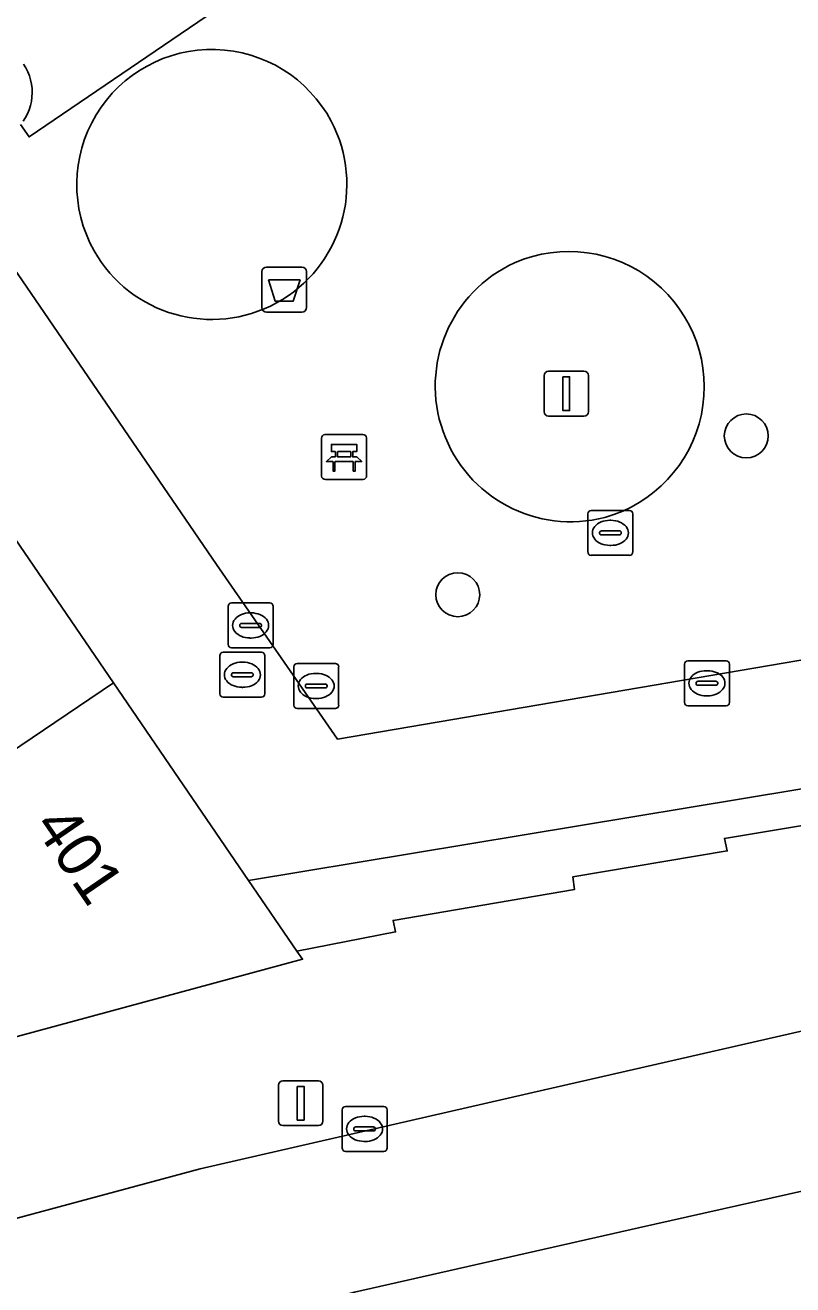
# Model space of a CAD drawing. Extents: x 155275 to 156265, y 382654 to 383635.
# Drawn here: x 155766.96 to 155784.06, y 383184.9 to 383212.94 of the extents above; entities that cross this region are included whole.
import ezdxf

# ---------------------------------------------------------------- set-up
doc = ezdxf.new("R2010")
doc.units = 0
for name, color, linetype in [('IMGEO_Afvalbak', 7, 'Continuous'), ('IMGEO_Bank', 7, 'Continuous'), ('IMGEO_Berm_groen', 7, 'Continuous'), ('IMGEO_Boom', 7, 'Continuous'), ('IMGEO_Groenvoorziening', 7, 'Continuous'), ('IMGEO_Haag', 7, 'Continuous'), ('IMGEO_Kolk', 7, 'Continuous'), ('IMGEO_Lichtmast', 7, 'Continuous'), ('IMGEO_Pand', 7, 'Continuous'), ('IMGEO_Pand_nummerreeks', 7, 'Continuous'), ('IMGEO_Parkeervlak_open', 7, 'Continuous'), ('IMGEO_Rijbaan_lokaal_gesloten', 7, 'Continuous'), ('IMGEO_Rijbaan_lokaal_open', 7, 'Continuous'), ('IMGEO_Rioolput', 7, 'Continuous'), ('IMGEO_Voetpad_op_trap', 7, 'Continuous'), ('IMGEO_Voetpad_open', 7, 'Continuous')]:
    doc.layers.add(name, color=color, linetype=linetype)

msp = doc.modelspace()

# ---------------------------------------------------------------- linework, layer by layer
at = {"layer": 'IMGEO_Afvalbak'}
for p, q in [((155772.235, 383206.657), (155772.235, 383207.457)), ((155772.235, 383207.457), (155772.235, 383206.657)), ((155772.335, 383207.557), (155773.125, 383207.557)), ((155773.125, 383207.557), (155772.335, 383207.557)), ((155773.225, 383207.457), (155773.225, 383206.657)), ((155773.225, 383206.657), (155773.225, 383207.457)), ((155773.125, 383206.557), (155772.335, 383206.557)), ((155772.335, 383206.557), (155773.125, 383206.557))]:
    msp.add_line(p, q, dxfattribs=at)
msp.add_lwpolyline([(155772.378, 383207.271), (155773.082, 383207.271), (155772.933, 383206.801), (155772.527, 383206.801), (155772.378, 383207.271)], dxfattribs=at)
for centre, start, end in [((155772.335, 383207.457), 90, 180), ((155772.335, 383207.457), 90, 180), ((155773.125, 383207.457), 0, 90), ((155773.125, 383207.457), 360, 90), ((155772.335, 383206.657), 180, 270), ((155772.335, 383206.657), 180, 270), ((155773.125, 383206.657), 270, 0), ((155773.125, 383206.657), 270, 0)]:
    msp.add_arc(centre, 0.1, start, end, dxfattribs=at)
at = {"layer": 'IMGEO_Bank'}
for p, q in [((155773.564, 383202.906), (155773.564, 383203.747)), ((155773.564, 383203.747), (155773.564, 383202.906)), ((155773.639, 383203.831), (155774.48, 383203.831)), ((155774.48, 383203.831), (155773.639, 383203.831)), ((155774.564, 383203.756), (155774.564, 383202.915)), ((155774.564, 383202.915), (155774.564, 383203.756)), ((155773.873, 383203.337), (155773.873, 383203.443)), ((155773.917, 383203.443), (155773.917, 383203.337)), ((155774.205, 383203.449), (155773.923, 383203.449)), ((155774.211, 383203.337), (155774.211, 383203.443)), ((155774.255, 383203.443), (155774.255, 383203.337)), ((155774.261, 383203.229), (155773.868, 383203.229)), ((155773.923, 383203.331), (155774.205, 383203.331)), ((155774.489, 383202.831), (155773.648, 383202.831)), ((155773.648, 383202.831), (155774.489, 383202.831))]:
    msp.add_line(p, q, dxfattribs=at)
for points in [[(155773.867, 383203.449), (155773.781, 383203.449), (155773.781, 383203.61), (155774.344, 383203.61), (155774.344, 383203.449), (155774.261, 383203.449)], [(155773.811, 383203.229), (155773.669, 383203.229), (155773.781, 383203.331), (155773.867, 383203.331)], [(155773.861, 383203.222), (155773.861, 383203.015), (155773.818, 383203.015), (155773.818, 383203.222)], [(155774.261, 383203.331), (155774.344, 383203.331), (155774.456, 383203.229), (155774.317, 383203.229)], [(155774.311, 383203.222), (155774.311, 383203.015), (155774.267, 383203.015), (155774.267, 383203.222)]]:
    msp.add_lwpolyline(points, dxfattribs=at)
for centre, radius, start, end in [((155773.642, 383203.753), 0.0779, 92.4484, 184.2845), ((155773.642, 383203.753), 0.0779, 92.4484, 184.2845), ((155774.486, 383203.753), 0.0779, 2.4484, 94.2845), ((155774.486, 383203.753), 0.0779, 2.4484, 94.2845), ((155773.866, 383203.442), 0.00671, 2.8957, 87.1043), ((155773.923, 383203.442), 0.00671, 92.8957, 177.1043), ((155774.205, 383203.442), 0.00671, 2.8957, 87.1043), ((155774.262, 383203.442), 0.00671, 92.8957, 177.1043), ((155773.811, 383203.222), 0.00671, 2.8957, 87.1043), ((155773.868, 383203.222), 0.00671, 92.8957, 177.1043), ((155773.866, 383203.338), 0.00671, 272.8957, 357.1043), ((155773.923, 383203.338), 0.00671, 182.8957, 267.1043), ((155774.205, 383203.338), 0.00671, 272.8957, 357.1043), ((155774.262, 383203.338), 0.00671, 182.8957, 267.1043), ((155774.26, 383203.222), 0.00671, 2.8957, 87.1043), ((155774.317, 383203.222), 0.00671, 92.8957, 177.1043), ((155773.642, 383202.909), 0.0779, 182.4484, 274.2845), ((155773.642, 383202.909), 0.0779, 182.4484, 274.2845), ((155774.486, 383202.909), 0.0779, 272.4484, 4.2845), ((155774.486, 383202.909), 0.0779, 272.4484, 4.2845)]:
    msp.add_arc(centre, radius, start, end, dxfattribs=at)
at = {"layer": 'IMGEO_Berm_groen'}
msp.add_lwpolyline([(155807.023, 383186.593), (155803.798, 383191.327), (155786.939, 383187.587), (155780.617, 383186.169), (155774.297, 383184.74), (155766.281, 383182.536), (155758.269, 383180.313), (155752.351, 383178.024)], dxfattribs=at)
at = {"layer": 'IMGEO_Boom'}
for centre in [(155783.02, 383203.8), (155776.596, 383200.264)]:
    msp.add_circle(centre, 0.489, dxfattribs=at)
at = {"layer": 'IMGEO_Groenvoorziening'}
for centre, radius, start, end in [((155771.12, 383209.394), 3.009, 28.0001, 209.3971), ((155771.116, 383209.401), 3.009, 209.5351, 27.8621), ((155779.068, 383204.891), 3.015, 285.4967, 113.5841), ((155779.113, 383204.907), 3.019, 114.4839, 284.5969)]:
    msp.add_arc(centre, radius, start, end, dxfattribs=at)
at = {"layer": 'IMGEO_Haag'}
for centre, radius, start, end in [((155771.12, 383209.394), 3.009, 28.0001, 209.3971), ((155771.116, 383209.401), 3.009, 209.5351, 27.8621), ((155779.068, 383204.891), 3.015, 285.4967, 113.5841), ((155779.113, 383204.907), 3.019, 114.4839, 284.5969)]:
    msp.add_arc(centre, radius, start, end, dxfattribs=at)
at = {"layer": 'IMGEO_Kolk'}
for p, q in [((155779.493, 383201.215), (155779.493, 383202.067)), ((155779.568, 383202.141), (155780.42, 383202.141)), ((155780.494, 383202.067), (155780.494, 383201.215)), ((155779.981, 383201.921), (155780.006, 383201.921)), ((155779.752, 383201.635), (155779.752, 383201.647)), ((155780.19, 383201.598), (155779.792, 383201.598)), ((155779.795, 383201.684), (155780.193, 383201.684)), ((155780.236, 383201.647), (155780.236, 383201.635)), ((155780.004, 383201.361), (155779.979, 383201.361)), ((155780.42, 383201.141), (155779.568, 383201.141)), ((155771.557, 383200.08), (155772.409, 383200.08)), ((155771.482, 383199.154), (155771.482, 383200.006)), ((155771.97, 383199.86), (155771.995, 383199.86)), ((155772.483, 383200.006), (155772.483, 383199.154)), ((155771.741, 383199.574), (155771.741, 383199.586)), ((155772.179, 383199.537), (155771.781, 383199.537)), ((155771.784, 383199.623), (155772.182, 383199.623)), ((155772.225, 383199.586), (155772.225, 383199.574)), ((155771.993, 383199.3), (155771.968, 383199.3)), ((155772.409, 383199.08), (155771.557, 383199.08)), ((155781.644, 383197.867), (155781.644, 383198.719)), ((155781.719, 383198.793), (155782.571, 383198.793)), ((155782.645, 383198.719), (155782.645, 383197.867)), ((155782.132, 383198.573), (155782.157, 383198.573)), ((155781.903, 383198.287), (155781.903, 383198.299)), ((155782.341, 383198.25), (155781.943, 383198.25)), ((155781.946, 383198.336), (155782.344, 383198.336)), ((155782.387, 383198.299), (155782.387, 383198.287)), ((155782.571, 383197.793), (155781.719, 383197.793)), ((155782.155, 383198.013), (155782.13, 383198.013)), ((155774.095, 383188.872), (155774.947, 383188.872)), ((155774.02, 383187.946), (155774.02, 383188.798)), ((155774.508, 383188.652), (155774.533, 383188.652)), ((155775.021, 383188.798), (155775.021, 383187.946)), ((155774.279, 383188.366), (155774.279, 383188.378)), ((155774.717, 383188.329), (155774.319, 383188.329)), ((155774.322, 383188.415), (155774.72, 383188.415)), ((155774.763, 383188.378), (155774.763, 383188.366)), ((155774.531, 383188.092), (155774.506, 383188.092)), ((155774.947, 383187.872), (155774.095, 383187.872))]:
    msp.add_line(p, q, dxfattribs=at)
for points in [[(155779.493, 383201.215), (155779.493, 383202.067)], [(155779.568, 383202.141), (155780.42, 383202.141)], [(155780.494, 383202.067), (155780.494, 383201.215)], [(155780.42, 383201.141), (155779.568, 383201.141)], [(155771.557, 383200.08), (155772.409, 383200.08)], [(155771.482, 383199.154), (155771.482, 383200.006)], [(155772.483, 383200.006), (155772.483, 383199.154)], [(155772.409, 383199.08), (155771.557, 383199.08)], [(155781.644, 383197.867), (155781.644, 383198.719)], [(155781.719, 383198.793), (155782.571, 383198.793)], [(155782.645, 383198.719), (155782.645, 383197.867)], [(155782.571, 383197.793), (155781.719, 383197.793)], [(155774.095, 383188.872), (155774.947, 383188.872)], [(155774.02, 383187.946), (155774.02, 383188.798)], [(155775.021, 383188.798), (155775.021, 383187.946)], [(155774.947, 383187.872), (155774.095, 383187.872)]]:
    msp.add_lwpolyline(points, dxfattribs=at)
for centre, radius, start, end in [((155779.57, 383202.065), 0.0765, 91.552, 178.448), ((155779.57, 383202.065), 0.0765, 91.552, 178.448), ((155780.418, 383202.065), 0.0765, 1.552, 88.448), ((155780.418, 383202.065), 0.0765, 1.552, 88.448), ((155779.792, 383201.644), 0.0403, 85.8775, 175.7526), ((155779.789, 383201.634), 0.0366, 178.938, 274.7102), ((155780.193, 383201.641), 0.043, 264.8664, 352.4533), ((155780.197, 383201.646), 0.0386, 1.7309, 96.639), ((155779.57, 383201.217), 0.0765, 181.552, 268.448), ((155779.57, 383201.217), 0.0765, 181.552, 268.448), ((155780.418, 383201.217), 0.0765, 271.552, 358.448), ((155780.418, 383201.217), 0.0765, 271.552, 358.448), ((155771.559, 383200.004), 0.0765, 91.552, 178.448), ((155771.559, 383200.004), 0.0765, 91.552, 178.448), ((155772.407, 383200.004), 0.0765, 1.552, 88.448), ((155772.407, 383200.004), 0.0765, 1.552, 88.448), ((155771.781, 383199.583), 0.0403, 85.8775, 175.7526), ((155771.778, 383199.573), 0.0366, 178.938, 274.7102), ((155772.182, 383199.58), 0.043, 264.8664, 352.4533), ((155772.186, 383199.585), 0.0386, 1.7309, 96.639), ((155771.559, 383199.156), 0.0765, 181.552, 268.448), ((155771.559, 383199.156), 0.0765, 181.552, 268.448), ((155772.407, 383199.156), 0.0765, 271.552, 358.448), ((155772.407, 383199.156), 0.0765, 271.552, 358.448), ((155781.721, 383198.717), 0.0765, 91.552, 178.448), ((155781.721, 383198.717), 0.0765, 91.552, 178.448), ((155782.569, 383198.717), 0.0765, 1.552, 88.448), ((155782.569, 383198.717), 0.0765, 1.552, 88.448), ((155781.943, 383198.296), 0.0403, 85.8775, 175.7526), ((155781.94, 383198.286), 0.0366, 178.938, 274.7102), ((155782.344, 383198.293), 0.043, 264.8664, 352.4533), ((155782.348, 383198.298), 0.0386, 1.7309, 96.639), ((155781.721, 383197.869), 0.0765, 181.552, 268.448), ((155781.721, 383197.869), 0.0765, 181.552, 268.448), ((155782.569, 383197.869), 0.0765, 271.552, 358.448), ((155782.569, 383197.869), 0.0765, 271.552, 358.448), ((155774.097, 383188.796), 0.0765, 91.552, 178.448), ((155774.097, 383188.796), 0.0765, 91.552, 178.448), ((155774.945, 383188.796), 0.0765, 1.552, 88.448), ((155774.945, 383188.796), 0.0765, 1.552, 88.448), ((155774.319, 383188.375), 0.0403, 85.8775, 175.7526), ((155774.316, 383188.365), 0.0366, 178.938, 274.7102), ((155774.72, 383188.372), 0.043, 264.8664, 352.4533), ((155774.724, 383188.377), 0.0386, 1.7309, 96.639), ((155774.097, 383187.948), 0.0765, 181.552, 268.448), ((155774.097, 383187.948), 0.0765, 181.552, 268.448), ((155774.945, 383187.948), 0.0765, 271.552, 358.448), ((155774.945, 383187.948), 0.0765, 271.552, 358.448)]:
    msp.add_arc(centre, radius, start, end, dxfattribs=at)
for centre, major_axis, ratio, start_param, end_param in [((155779.98, 383201.641), (-0.387, 0.002), 0.722429, 4.712389, 7.853982), ((155780.005, 383201.641), (-0.39, 0.002), 0.717154, 1.570796, 4.712389), ((155771.969, 383199.58), (-0.387, 0.002), 0.722429, 4.712389, 7.853982), ((155771.994, 383199.58), (-0.39, 0.002), 0.717154, 1.570796, 4.712389), ((155782.131, 383198.293), (-0.387, 0.002), 0.722429, 4.712389, 7.853982), ((155782.156, 383198.293), (-0.39, 0.002), 0.717154, 1.570796, 4.712389), ((155774.507, 383188.372), (-0.387, 0.002), 0.722429, 4.712389, 7.853982), ((155774.532, 383188.372), (-0.39, 0.002), 0.717154, 1.570796, 4.712389)]:
    msp.add_ellipse(centre, major_axis=major_axis, ratio=ratio, start_param=start_param, end_param=end_param, dxfattribs=at)
at = {"layer": 'IMGEO_Lichtmast'}
for p, q in [((155778.516, 383204.34), (155778.516, 383205.14)), ((155778.516, 383205.14), (155778.516, 383204.34)), ((155778.616, 383205.24), (155779.406, 383205.24)), ((155779.406, 383205.24), (155778.616, 383205.24)), ((155779.506, 383205.14), (155779.506, 383204.34)), ((155779.506, 383204.34), (155779.506, 383205.14)), ((155779.406, 383204.24), (155778.616, 383204.24)), ((155778.616, 383204.24), (155779.406, 383204.24)), ((155772.702, 383189.444), (155773.492, 383189.444)), ((155773.492, 383189.444), (155772.702, 383189.444)), ((155772.602, 383188.544), (155772.602, 383189.344)), ((155772.602, 383189.344), (155772.602, 383188.544)), ((155773.592, 383189.344), (155773.592, 383188.544)), ((155773.592, 383188.544), (155773.592, 383189.344)), ((155773.492, 383188.444), (155772.702, 383188.444)), ((155772.702, 383188.444), (155773.492, 383188.444))]:
    msp.add_line(p, q, dxfattribs=at)
for points in [[(155778.936, 383205.115), (155779.086, 383205.115), (155779.086, 383204.365), (155778.936, 383204.365), (155778.936, 383205.115)], [(155773.022, 383189.319), (155773.172, 383189.319), (155773.172, 383188.569), (155773.022, 383188.569), (155773.022, 383189.319)]]:
    msp.add_lwpolyline(points, dxfattribs=at)
for centre, start, end in [((155778.616, 383205.14), 90, 180), ((155778.616, 383205.14), 90, 180), ((155779.406, 383205.14), 0, 90), ((155779.406, 383205.14), 360, 90), ((155778.616, 383204.34), 180, 270), ((155778.616, 383204.34), 180, 270), ((155779.406, 383204.34), 270, 0), ((155779.406, 383204.34), 270, 0), ((155772.702, 383189.344), 90, 180), ((155772.702, 383189.344), 90, 180), ((155773.492, 383189.344), 0, 90), ((155773.492, 383189.344), 360, 90), ((155772.702, 383188.544), 180, 270), ((155772.702, 383188.544), 180, 270), ((155773.492, 383188.544), 270, 0), ((155773.492, 383188.544), 270, 0)]:
    msp.add_arc(centre, 0.1, start, end, dxfattribs=at)
at = {"layer": 'IMGEO_Pand'}
for points in [[(155760.622, 383192.689), (155768.927, 383198.302), (155765.996, 383202.584), (155756.046, 383195.859), (155758.971, 383191.572)], [(155760.622, 383192.689), (155762.768, 383189.548), (155762.885, 383189.376), (155773.14, 383192.147), (155773.013, 383192.332), (155771.936, 383193.905), (155768.927, 383198.302)]]:
    msp.add_lwpolyline(points, close=True, dxfattribs=at)
at = {"layer": 'IMGEO_Parkeervlak_open'}
for points in [[(155766.86, 383210.731), (155767.049, 383210.454), (155771.732, 383213.648)], [(155766.925, 383212.072), (155766.976, 383211.99), (155767.019, 383211.904), (155767.055, 383211.815), (155767.083, 383211.724), (155767.103, 383211.63), (155767.115, 383211.534), (155767.119, 383211.438), (155767.114, 383211.343), (155767.101, 383211.247), (155767.08, 383211.154), (155767.051, 383211.062), (155767.014, 383210.973), (155766.97, 383210.888), (155766.918, 383210.807)]]:
    msp.add_lwpolyline(points, dxfattribs=at)
at = {"layer": 'IMGEO_Rijbaan_lokaal_gesloten'}
msp.add_lwpolyline([(155752.351, 383178.024), (155758.269, 383180.313), (155766.281, 383182.536), (155774.297, 383184.74), (155780.617, 383186.169), (155786.939, 383187.587), (155786.191, 383190.995), (155778.526, 383189.242), (155770.862, 383187.481), (155761.516, 383184.966), (155752.173, 383182.442)], dxfattribs=at)
at = {"layer": 'IMGEO_Rijbaan_lokaal_open'}
for points in [[(155789.533, 383282.828), (155777.762, 383266.885), (155770.477, 383257.018), (155750.942, 383230.559), (155753.136, 383227.355), (155767.095, 383206.967), (155771.224, 383200.936), (155773.915, 383197.049), (155790.895, 383199.943), (155792.328, 383200.159), (155792.43, 383196.787), (155793.032, 383196.885), (155797.086, 383197.846), (155798.734, 383198.236), (155786.907, 383215.526), (155772.43, 383236.689), (155783.237, 383244.091), (155793.514, 383251.129), (155807.738, 383260.872), (155811.353, 383255.588), (155821.26, 383241.107), (155827.482, 383232.012), (155843.488, 383208.615)], [(155771.732, 383213.648), (155767.049, 383210.454), (155766.86, 383210.731)], [(155766.918, 383210.807), (155766.97, 383210.888), (155767.014, 383210.973), (155767.051, 383211.062), (155767.08, 383211.154), (155767.101, 383211.247), (155767.114, 383211.343), (155767.119, 383211.438), (155767.115, 383211.534), (155767.103, 383211.63), (155767.083, 383211.724), (155767.055, 383211.815), (155767.019, 383211.904), (155766.976, 383211.99), (155766.925, 383212.072)]]:
    msp.add_lwpolyline(points, dxfattribs=at)
for centre, radius, start, end in [((155771.12, 383209.394), 3.009, 28.0001, 209.3971), ((155771.116, 383209.401), 3.009, 209.5351, 27.8621), ((155779.068, 383204.891), 3.015, 285.4967, 113.5841), ((155779.113, 383204.907), 3.019, 114.4839, 284.5969)]:
    msp.add_arc(centre, radius, start, end, dxfattribs=at)
at = {"layer": 'IMGEO_Rioolput'}
for p, q in [((155771.298, 383198.056), (155771.298, 383198.908)), ((155771.373, 383198.982), (155772.225, 383198.982)), ((155772.299, 383198.908), (155772.299, 383198.056)), ((155771.786, 383198.762), (155771.811, 383198.762)), ((155772.942, 383197.807), (155772.942, 383198.659)), ((155773.017, 383198.733), (155773.869, 383198.733)), ((155773.943, 383198.659), (155773.943, 383197.807)), ((155771.557, 383198.476), (155771.557, 383198.488)), ((155771.995, 383198.439), (155771.597, 383198.439)), ((155771.6, 383198.525), (155771.998, 383198.525)), ((155772.041, 383198.488), (155772.041, 383198.476)), ((155773.43, 383198.513), (155773.455, 383198.513)), ((155771.809, 383198.202), (155771.784, 383198.202)), ((155773.201, 383198.227), (155773.201, 383198.239)), ((155773.639, 383198.19), (155773.241, 383198.19)), ((155773.244, 383198.276), (155773.642, 383198.276)), ((155773.685, 383198.239), (155773.685, 383198.227)), ((155772.225, 383197.982), (155771.373, 383197.982)), ((155773.453, 383197.953), (155773.428, 383197.953)), ((155773.869, 383197.733), (155773.017, 383197.733))]:
    msp.add_line(p, q, dxfattribs=at)
for points in [[(155771.298, 383198.056), (155771.298, 383198.908)], [(155771.373, 383198.982), (155772.225, 383198.982)], [(155772.299, 383198.908), (155772.299, 383198.056)], [(155772.942, 383197.807), (155772.942, 383198.659)], [(155773.017, 383198.733), (155773.869, 383198.733)], [(155773.943, 383198.659), (155773.943, 383197.807)], [(155772.225, 383197.982), (155771.373, 383197.982)], [(155773.869, 383197.733), (155773.017, 383197.733)]]:
    msp.add_lwpolyline(points, dxfattribs=at)
for centre, radius, start, end in [((155771.375, 383198.906), 0.0765, 91.552, 178.448), ((155771.375, 383198.906), 0.0765, 91.552, 178.448), ((155772.223, 383198.906), 0.0765, 1.552, 88.448), ((155772.223, 383198.906), 0.0765, 1.552, 88.448), ((155773.019, 383198.657), 0.0765, 91.552, 178.448), ((155773.019, 383198.657), 0.0765, 91.552, 178.448), ((155773.867, 383198.657), 0.0765, 1.552, 88.448), ((155773.867, 383198.657), 0.0765, 1.552, 88.448), ((155771.597, 383198.485), 0.0403, 85.8775, 175.7526), ((155771.594, 383198.475), 0.0366, 178.938, 274.7102), ((155771.998, 383198.482), 0.043, 264.8664, 352.4533), ((155772.002, 383198.487), 0.0386, 1.7309, 96.639), ((155773.241, 383198.236), 0.0403, 85.8775, 175.7526), ((155773.238, 383198.226), 0.0366, 178.938, 274.7102), ((155773.642, 383198.233), 0.043, 264.8664, 352.4533), ((155773.646, 383198.238), 0.0386, 1.7309, 96.639), ((155771.375, 383198.058), 0.0765, 181.552, 268.448), ((155771.375, 383198.058), 0.0765, 181.552, 268.448), ((155772.223, 383198.058), 0.0765, 271.552, 358.448), ((155772.223, 383198.058), 0.0765, 271.552, 358.448), ((155773.019, 383197.809), 0.0765, 181.552, 268.448), ((155773.019, 383197.809), 0.0765, 181.552, 268.448), ((155773.867, 383197.809), 0.0765, 271.552, 358.448), ((155773.867, 383197.809), 0.0765, 271.552, 358.448)]:
    msp.add_arc(centre, radius, start, end, dxfattribs=at)
for centre, major_axis, ratio, start_param, end_param in [((155771.785, 383198.482), (-0.387, 0.002), 0.722429, 4.712389, 7.853982), ((155771.81, 383198.482), (-0.39, 0.002), 0.717154, 1.570796, 4.712389), ((155773.429, 383198.233), (-0.387, 0.002), 0.722429, 4.712389, 7.853982), ((155773.454, 383198.233), (-0.39, 0.002), 0.717154, 1.570796, 4.712389)]:
    msp.add_ellipse(centre, major_axis=major_axis, ratio=ratio, start_param=start_param, end_param=end_param, dxfattribs=at)
at = {"layer": 'IMGEO_Voetpad_op_trap'}
msp.add_lwpolyline([(155779.154, 383193.982), (155782.598, 383194.561), (155782.535, 383194.838), (155786.008, 383195.413), (155785.955, 383195.688), (155790.411, 383196.43), (155790.405, 383196.458), (155790.308, 383196.944), (155771.936, 383193.905), (155773.013, 383192.332), (155775.211, 383192.757), (155775.154, 383193.012), (155779.197, 383193.704)], close=True, dxfattribs=at)
at = {"layer": 'IMGEO_Voetpad_open'}
for points in [[(155790.895, 383199.943), (155773.915, 383197.049), (155771.224, 383200.936), (155767.095, 383206.967), (155753.136, 383227.355), (155750.942, 383230.559), (155770.477, 383257.018), (155777.762, 383266.885), (155789.533, 383282.828)], [(155778.526, 383273.579), (155772.869, 383265.909), (155771.65, 383264.258), (155770.105, 383262.17), (155766.981, 383257.951), (155766.806, 383257.714), (155760.86, 383249.656), (155760.679, 383249.411), (155757.559, 383245.193), (155754.416, 383240.942), (155754.259, 383240.73), (155746.794, 383230.63), (155750.925, 383224.614), (155754.046, 383220.039), (155754.235, 383219.762), (155762.773, 383207.293), (155763.031, 383206.917), (155765.996, 383202.584), (155768.927, 383198.302), (155771.936, 383193.905), (155790.308, 383196.944)], [(155792.43, 383196.787), (155790.405, 383196.458), (155790.411, 383196.43), (155785.955, 383195.688), (155786.008, 383195.413), (155782.535, 383194.838), (155782.598, 383194.561), (155779.154, 383193.982), (155779.197, 383193.704), (155775.154, 383193.012), (155775.211, 383192.757), (155773.013, 383192.332), (155773.14, 383192.147), (155762.885, 383189.376), (155755.193, 383186.963), (155754.924, 383188.287), (155752.587, 383187.808), (155749.371, 383187.133), (155749.124, 383187.081)], [(155752.173, 383182.442), (155761.516, 383184.966), (155770.862, 383187.481), (155778.526, 383189.242), (155786.191, 383190.995)]]:
    msp.add_lwpolyline(points, dxfattribs=at)

# ---------------------------------------------------------------- texts
at = {"layer": 'IMGEO_Pand_nummerreeks'}
msp.add_text('401', height=1, rotation=304.3888, dxfattribs=at).set_placement((155767.13, 383195.12))

doc.saveas('drawing.dxf')
